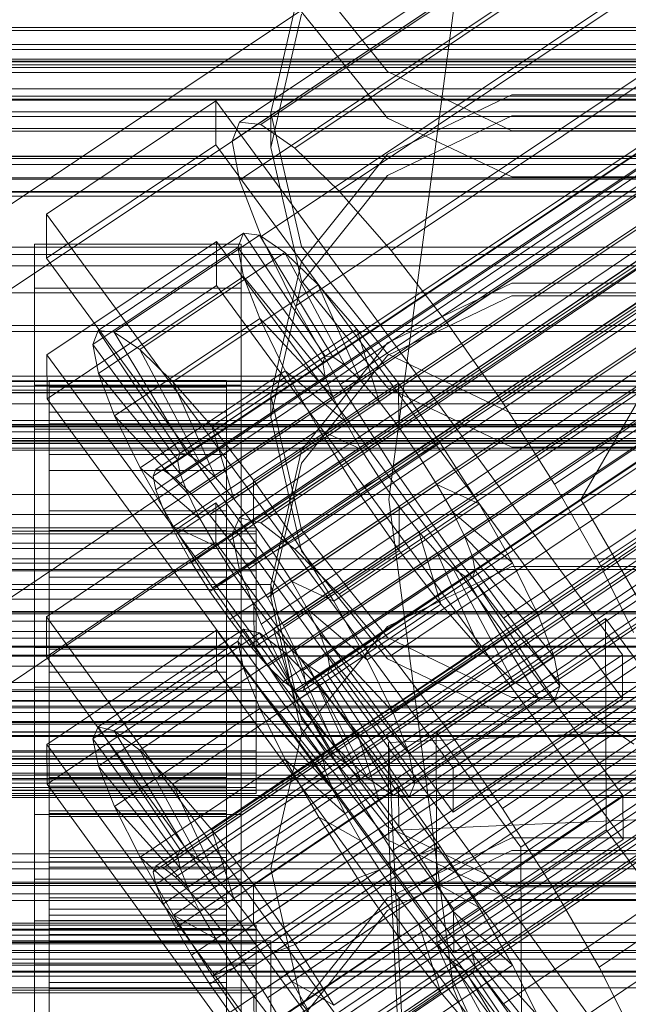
# Model space of a CAD drawing. Header units: millimetres. Extents: x -4738 to 65662, y -68080 to 6847.
# Tile 283 of 656: x 132 to 173, y -34284 to -34217. Entities that reach past the tile are written whole.
import ezdxf

# ---------------------------------------------------------------- set-up
doc = ezdxf.new("R2010")
doc.units = ezdxf.units.MM
for name, color, linetype, lineweight in [('COTAS_O', 1, 'Continuous', 0), ('COTAS_P', 1, 'Continuous', 0), ('frontal_briquetadora', 7, 'Continuous', 0), ('frontal_C01', 7, 'Continuous', 0), ('frontal_C02', 7, 'Continuous', 0), ('frontal_C03', 7, 'Continuous', 0), ('frontal_mezcladora', 7, 'Continuous', 0), ('frontal_secador', 7, 'Continuous', 0)]:
    doc.layers.add(name, color=color, linetype=linetype, lineweight=lineweight)
doc.dimstyles.new('R19_100', dxfattribs={"dimtxt": 250, "dimasz": 150, "dimexe": 150, "dimexo": 80, "dimgap": 100, "dimtad": 1, "dimtih": 1, "dimtoh": 1, "dimdsep": 46, "dimcen": 0.09, "dimadec": 0, "dimazin": 0, "dimtfac": 1, "dimtdec": 4, "dimtofl": 0, "dimtmove": 0, "dimatfit": 3, "dimfxl": 1, "dimtolj": 1, "dimtzin": 0, "dimarcsym": 0})

# ---------------------------------------------------------------- blocks, each defined once
blk = doc.blocks.new('DIM_R31_48')
at = {"layer": 'COTAS_O'}
for p, q in [((-1725, -33700), (-1575, -33655)), ((1725, -33700), (1575, -33655)), ((-1725, -34400), (-1725, -33700)), ((-1725, -33700), (1725, -33700)), ((-1725, -33700), (-1575, -33745)), ((1725, -33700), (1575, -33745)), ((1725, -34400), (1725, -33700))]:
    blk.add_line(p, q, dxfattribs=at)
blk.add_text('3450 O', height=250, dxfattribs=at).set_placement((0, -33600))
blk = doc.blocks.new('DIM_R31_49')
at = {"layer": 'COTAS_P'}
for p, q in [((-150, -32300), (550, -32300)), ((550, -32300), (505, -32450)), ((550, -34900), (550, -32300)), ((550, -32300), (595, -32450)), ((550, -34900), (505, -34750)), ((550, -34900), (595, -34750)), ((-150, -34900), (550, -34900))]:
    blk.add_line(p, q, dxfattribs=at)
blk.add_text('2600 P', height=250, rotation=90, dxfattribs=at).set_placement((450, -33600))
blk = doc.blocks.new('DIM_R31_52')
at = {"layer": 'COTAS_O'}
for p, q in [((-650, -34200), (-500, -34155)), ((650, -34200), (500, -34155)), ((-650, -34900), (-650, -34200)), ((-650, -34200), (650, -34200)), ((-650, -34200), (-500, -34245)), ((650, -34200), (500, -34245)), ((650, -34900), (650, -34200))]:
    blk.add_line(p, q, dxfattribs=at)
blk.add_text('1300 O', height=250, dxfattribs=at).set_placement((0, -34100))

msp = doc.modelspace()

# ---------------------------------------------------------------- linework, layer by layer
at = {"layer": 'frontal_briquetadora'}
for p, q in [((151.08, -34213.765), (156.906, -34220.995)), ((151.08, -34214.781), (149, -34223.801)), ((149, -34226.151), (151.08, -34217.117)), ((156.907, -34224.156), (151.08, -34216.967)), ((156.906, -34220.995), (165.326, -34225.019)), ((156.906, -34226.61), (165.326, -34222.584)), ((165.326, -34222.584), (174.674, -34222.584)), ((151.08, -34232.849), (149, -34223.801)), ((149, -34226.151), (149, -34223.801)), ((165.327, -34224.011), (156.907, -34228.052)), ((174.673, -34224.011), (165.327, -34224.011)), ((165.327, -34228.146), (156.907, -34224.156)), ((165.326, -34225.019), (174.674, -34225.019)), ((149, -34226.151), (151.08, -34235.184)), ((151.08, -34233.872), (156.906, -34226.61)), ((156.907, -34228.052), (151.08, -34235.335)), ((174.673, -34228.146), (165.327, -34228.146)), ((156.906, -34240.124), (151.08, -34232.849)), ((149, -34242.945), (151.08, -34233.872)), ((151.08, -34235.335), (149, -34244.416)), ((151.08, -34235.184), (156.907, -34242.429)), ((165.326, -34235.331), (156.906, -34239.371)), ((174.674, -34235.331), (165.326, -34235.331)), ((156.907, -34240.238), (165.327, -34236.188)), ((165.327, -34236.188), (174.673, -34236.188)), ((156.906, -34239.371), (151.08, -34246.657)), ((151.08, -34247.536), (156.907, -34240.238)), ((165.326, -34244.169), (156.906, -34240.124)), ((156.907, -34242.429), (165.327, -34246.449)), ((151.08, -34252.035), (149, -34242.945)), ((149, -34244.416), (149, -34242.945)), ((149, -34244.416), (151.08, -34253.497)), ((174.674, -34244.169), (165.326, -34244.169)), ((151.08, -34246.657), (149, -34255.753)), ((165.327, -34246.449), (174.673, -34246.449)), ((149, -34256.636), (151.08, -34247.536)), ((156.906, -34259.336), (151.08, -34252.035)), ((151.08, -34253.497), (156.907, -34260.779)), ((165.326, -34254.527), (156.906, -34258.582)), ((174.674, -34254.527), (165.326, -34254.527)), ((149, -34255.753), (131, -34255.753)), ((149, -34256.636), (149, -34255.753)), ((149, -34255.753), (151.08, -34264.86)), ((151.08, -34265.737), (149, -34256.636)), ((156.906, -34258.582), (151.08, -34265.888)), ((165.326, -34263.393), (156.906, -34259.336)), ((-160, -34260.611), (200, -34260.611)), ((156.907, -34260.779), (165.327, -34264.821)), ((174.674, -34263.393), (165.326, -34263.393)), ((-160, -34265.027), (200, -34265.027)), ((151.08, -34264.86), (156.906, -34272.168)), ((165.327, -34264.821), (174.673, -34264.821)), ((151.08, -34265.888), (149, -34275)), ((156.907, -34273.035), (151.08, -34265.737)), ((200, -34268.884), (-160, -34268.884)), ((156.906, -34272.168), (165.326, -34276.228)), ((165.327, -34272.915), (156.907, -34276.965)), ((165.327, -34277.085), (156.907, -34273.035)), ((174.673, -34272.915), (165.327, -34272.915)), ((156.906, -34277.832), (165.326, -34273.772)), ((165.326, -34273.772), (174.674, -34273.772)), ((200, -34275), (-160, -34275)), ((149, -34275), (131, -34275)), ((151.08, -34284.112), (149, -34275)), ((165.326, -34276.228), (174.674, -34276.228)), ((156.907, -34276.965), (151.08, -34284.263)), ((174.673, -34277.085), (165.327, -34277.085)), ((151.08, -34285.14), (156.906, -34277.832)), ((200, -34281.116), (-160, -34281.116)), ((156.906, -34291.418), (151.08, -34284.112))]:
    msp.add_line(p, q, dxfattribs=at)
at = {"layer": 'frontal_C01'}
for p, q in [((146.872, -34251.231), (331.181, -34126.897)), ((148.32, -34251.581), (332.629, -34127.246)), ((146.383, -34252.321), (330.692, -34127.987)), ((150.629, -34253.346), (334.938, -34129.011)), ((141.218, -34274.815), (355.017, -34130.587)), ((146.887, -34254.776), (331.197, -34130.442)), ((141.045, -34275.202), (354.844, -34130.973)), ((141.731, -34274.939), (355.53, -34130.711)), ((142.549, -34275.565), (356.348, -34131.336)), ((141.224, -34276.072), (355.022, -34131.843)), ((143.617, -34276.649), (357.415, -34132.421)), ((153.641, -34256.406), (337.95, -34132.071)), ((141.742, -34277.366), (355.541, -34133.138)), ((144.861, -34278.119), (358.659, -34133.89)), ((148.35, -34258.429), (332.659, -34134.094)), ((142.565, -34278.996), (356.363, -34134.768)), ((359.995, -34135.645), (146.196, -34279.873)), ((143.635, -34280.852), (357.434, -34136.624)), ((157.152, -34260.553), (341.461, -34136.219)), ((147.533, -34281.793), (361.332, -34137.564)), ((144.881, -34282.806), (358.68, -34138.578)), ((150.672, -34263.031), (334.981, -34138.696)), ((148.779, -34283.747), (362.578, -34139.518)), ((146.218, -34284.726), (360.017, -34140.498)), ((345.231, -34141.17), (160.922, -34265.504)), ((149.85, -34285.602), (363.648, -34141.374)), ((147.554, -34286.48), (361.352, -34142.252)), ((150.672, -34287.233), (364.471, -34143.005)), ((148.798, -34287.95), (362.596, -34143.721)), ((153.694, -34268.268), (338.003, -34143.933)), ((151.191, -34288.527), (364.989, -34144.299)), ((149.865, -34289.034), (363.664, -34144.806)), ((151.369, -34289.397), (365.168, -34145.169)), ((150.683, -34289.659), (364.482, -34145.431)), ((151.196, -34289.783), (364.995, -34145.555)), ((164.693, -34270.922), (349.002, -34146.587)), ((157.211, -34273.783), (341.52, -34149.448)), ((168.21, -34276.437), (352.519, -34152.103)), ((160.982, -34279.201), (345.291, -34154.866)), ((171.232, -34281.674), (355.541, -34157.34)), ((164.752, -34284.152), (349.061, -34159.817)), ((228.298, -34191.267), (130, -34257.579)), ((130, -34263.359), (228.298, -34197.047)), ((440, -34218.027), (-440, -34218.027)), ((-440, -34218.221), (440, -34218.221)), ((-440, -34220.353), (440, -34220.353)), ((-440, -34220.554), (440, -34220.554)), ((-311.15, -34220.169), (311.15, -34220.169)), ((-311.15, -34220.738), (311.15, -34220.738)), ((-440, -34222.685), (440, -34222.685)), ((-440, -34222.88), (440, -34222.88)), ((-440, -34224.866), (440, -34224.866)), ((-440, -34225.04), (440, -34225.04)), ((-440, -34226.746), (440, -34226.746)), ((-440, -34226.888), (440, -34226.888)), ((-311.15, -34226.752), (311.15, -34226.752)), ((-311.15, -34227.302), (311.15, -34227.302)), ((-440, -34228.197), (440, -34228.197)), ((-440, -34228.297), (440, -34228.297)), ((-440, -34229.12), (440, -34229.12)), ((-440, -34229.172), (440, -34229.172)), ((-440, -34229.453), (440, -34229.453)), ((-311.15, -34232.906), (311.15, -34232.906)), ((-311.15, -34233.399), (311.15, -34233.399)), ((-311.15, -34238.212), (311.15, -34238.212)), ((-311.15, -34238.614), (311.15, -34238.614)), ((-311.15, -34242.307), (311.15, -34242.307)), ((-311.15, -34242.591), (311.15, -34242.591)), ((-311.15, -34244.913), (311.15, -34244.913)), ((-311.15, -34245.06), (311.15, -34245.06)), ((-311.15, -34245.852), (311.15, -34245.852)), ((133.809, -34257.946), (145.277, -34250.21)), ((145.277, -34250.21), (145.289, -34252.906)), ((145.277, -34250.21), (172.809, -34288.064)), ((146.383, -34252.321), (146.872, -34251.231)), ((146.872, -34251.231), (148.32, -34251.581)), ((148.32, -34251.581), (150.629, -34253.346)), ((146.887, -34254.776), (146.383, -34252.321)), ((145.289, -34252.906), (133.821, -34260.642)), ((172.821, -34290.76), (145.289, -34252.906)), ((150.629, -34253.346), (153.641, -34256.406)), ((148.35, -34258.429), (146.887, -34254.776)), ((153.641, -34256.406), (157.152, -34260.553)), ((133.821, -34260.642), (133.809, -34257.946)), ((161.341, -34295.801), (133.809, -34257.946)), ((150.672, -34263.031), (148.35, -34258.429)), ((133.847, -34266.574), (145.315, -34258.838)), ((137.313, -34265.395), (147.143, -34258.764)), ((138.396, -34265.656), (148.226, -34259.025)), ((145.315, -34258.838), (145.327, -34261.534)), ((145.315, -34258.838), (172.847, -34296.692)), ((147.143, -34258.764), (146.777, -34259.579)), ((148.226, -34259.025), (147.143, -34258.764)), ((147.143, -34258.764), (152.686, -34267.079)), ((149.953, -34260.345), (148.226, -34259.025)), ((148.226, -34259.025), (153.199, -34267.203)), ((133, -34262.704), (133, -34260.008)), ((133, -34260.008), (147, -34260.008)), ((133, -34306.231), (133, -34260.008)), ((136.948, -34266.21), (146.777, -34259.579)), ((146.777, -34259.579), (152.513, -34267.465)), ((146.777, -34259.579), (147.155, -34261.415)), ((147, -34260.008), (147, -34262.704)), ((147, -34260.008), (147, -34306.231)), ((133.821, -34260.642), (161.353, -34298.497)), ((140.123, -34266.977), (149.953, -34260.345)), ((152.207, -34262.635), (149.953, -34260.345)), ((149.953, -34260.345), (154.017, -34267.828)), ((157.152, -34260.553), (160.922, -34265.504)), ((145.327, -34261.534), (133.859, -34269.27)), ((137.325, -34268.047), (147.155, -34261.415)), ((172.859, -34299.388), (145.327, -34261.534)), ((147.155, -34261.415), (152.692, -34268.335)), ((147.155, -34261.415), (148.249, -34264.148)), ((147, -34262.704), (133, -34262.704)), ((133, -34262.704), (133, -34308.927)), ((142.377, -34269.266), (152.207, -34262.635)), ((147, -34308.927), (147, -34262.704)), ((154.833, -34265.737), (152.207, -34262.635)), ((152.207, -34262.635), (155.085, -34268.913)), ((153.694, -34268.268), (150.672, -34263.031)), ((138.419, -34270.779), (148.249, -34264.148)), ((148.249, -34264.148), (153.21, -34269.629)), ((148.249, -34264.148), (149.985, -34267.59)), ((136.948, -34266.21), (137.313, -34265.395)), ((142.856, -34273.71), (137.313, -34265.395)), ((137.313, -34265.395), (138.396, -34265.656)), ((143.369, -34273.834), (138.396, -34265.656)), ((138.396, -34265.656), (140.123, -34266.977)), ((145.003, -34272.368), (154.833, -34265.737)), ((157.653, -34269.44), (154.833, -34265.737)), ((154.833, -34265.737), (156.329, -34270.382)), ((160.922, -34265.504), (164.693, -34270.922)), ((133.859, -34269.27), (133.847, -34266.574)), ((161.379, -34304.428), (133.847, -34266.574)), ((142.683, -34274.096), (136.948, -34266.21)), ((137.325, -34268.047), (136.948, -34266.21)), ((144.188, -34274.46), (140.123, -34266.977)), ((140.123, -34266.977), (142.377, -34269.266)), ((152.686, -34267.079), (142.856, -34273.71)), ((153.199, -34267.203), (143.369, -34273.834)), ((152.513, -34267.465), (152.686, -34267.079)), ((152.686, -34267.079), (153.199, -34267.203)), ((153.199, -34267.203), (154.017, -34267.828)), ((142.862, -34274.966), (137.325, -34268.047)), ((138.419, -34270.779), (137.325, -34268.047)), ((140.156, -34274.221), (149.985, -34267.59)), ((152.513, -34267.465), (142.683, -34274.096)), ((154.017, -34267.828), (144.188, -34274.46)), ((149.985, -34267.59), (154.033, -34271.26)), ((149.985, -34267.59), (152.246, -34271.507)), ((152.692, -34268.335), (152.513, -34267.465)), ((154.017, -34267.828), (155.085, -34268.913)), ((133, -34271.332), (133, -34268.636)), ((133, -34268.636), (147, -34268.636)), ((133, -34314.858), (133, -34268.636)), ((152.692, -34268.335), (142.862, -34274.966)), ((147, -34268.636), (147, -34271.332)), ((147, -34268.636), (147, -34314.858)), ((153.21, -34269.629), (152.692, -34268.335)), ((157.211, -34273.783), (153.694, -34268.268)), ((133.859, -34269.27), (161.391, -34307.125)), ((134, -34278.819), (134, -34268.82)), ((134, -34268.82), (134, -34269.412)), ((134, -34268.82), (146, -34268.82)), ((134, -34269.522), (134, -34268.82)), ((145.255, -34275.544), (142.377, -34269.266)), ((142.377, -34269.266), (145.003, -34272.368)), ((155.085, -34268.913), (145.255, -34275.544)), ((146, -34269.412), (146, -34268.82)), ((146, -34268.82), (146, -34278.819)), ((146, -34268.82), (146, -34269.522)), ((155.085, -34268.913), (156.329, -34270.382)), ((134, -34279.1), (134, -34269.412)), ((134, -34269.412), (134, -34271.259)), ((134, -34269.412), (146, -34269.412)), ((134, -34279.152), (134, -34269.522)), ((134, -34269.522), (146, -34269.522)), ((134, -34271.471), (134, -34269.522)), ((153.21, -34269.629), (143.38, -34276.261)), ((146, -34271.259), (146, -34269.412)), ((146, -34269.412), (146, -34279.1)), ((146, -34269.522), (146, -34279.152)), ((146, -34269.522), (146, -34271.471)), ((157.653, -34269.44), (147.823, -34276.071)), ((154.033, -34271.26), (153.21, -34269.629)), ((157.665, -34272.136), (157.653, -34269.44)), ((160.474, -34273.493), (157.653, -34269.44)), ((156.329, -34270.382), (146.499, -34277.013)), ((156.329, -34270.382), (157.665, -34272.136)), ((147, -34271.332), (133, -34271.332)), ((133, -34271.332), (133, -34317.555)), ((134, -34279.974), (134, -34271.259)), ((134, -34271.259), (134, -34274.234)), ((134, -34271.259), (146, -34271.259)), ((143.38, -34276.261), (138.419, -34270.779)), ((140.156, -34274.221), (138.419, -34270.779)), ((154.033, -34271.26), (144.203, -34277.891)), ((146, -34274.234), (146, -34271.259)), ((146, -34271.259), (146, -34279.974)), ((147, -34317.555), (147, -34271.332)), ((155.103, -34273.116), (154.033, -34271.26)), ((164.693, -34270.922), (168.21, -34276.437)), ((134, -34280.075), (134, -34271.471)), ((134, -34271.471), (146, -34271.471)), ((134, -34274.535), (134, -34271.471)), ((142.416, -34278.139), (152.246, -34271.507)), ((146, -34271.471), (146, -34280.075)), ((146, -34271.471), (146, -34274.535)), ((152.246, -34271.507), (155.103, -34273.116)), ((152.246, -34271.507), (154.877, -34275.633)), ((146.499, -34277.013), (145.003, -34272.368)), ((145.003, -34272.368), (147.823, -34276.071)), ((147.835, -34278.768), (157.665, -34272.136)), ((157.665, -34272.136), (159.001, -34274.056)), ((155.103, -34273.116), (145.274, -34279.747)), ((156.35, -34275.07), (155.103, -34273.116)), ((142.856, -34273.71), (142.683, -34274.096)), ((143.369, -34273.834), (142.856, -34273.71)), ((144.188, -34274.46), (143.369, -34273.834)), ((150.644, -34280.124), (160.474, -34273.493)), ((160.982, -34279.201), (157.211, -34273.783)), ((160.474, -34273.493), (159.001, -34274.056)), ((163.105, -34277.619), (160.474, -34273.493)), ((134, -34281.384), (134, -34274.234)), ((134, -34274.234), (134, -34278.135)), ((134, -34274.234), (146, -34274.234)), ((134, -34281.526), (134, -34274.535)), ((134, -34274.535), (146, -34274.535)), ((134, -34278.503), (134, -34274.535)), ((144.203, -34277.891), (140.156, -34274.221)), ((142.416, -34278.139), (140.156, -34274.221)), ((142.683, -34274.096), (142.862, -34274.966)), ((145.255, -34275.544), (144.188, -34274.46)), ((146, -34278.135), (146, -34274.234)), ((146, -34274.234), (146, -34281.384)), ((146, -34274.535), (146, -34281.526)), ((146, -34274.535), (146, -34278.503)), ((159.001, -34274.056), (149.171, -34280.687)), ((159.001, -34274.056), (160.247, -34276.01)), ((141.045, -34275.202), (141.218, -34274.815)), ((141.224, -34276.072), (141.045, -34275.202)), ((141.218, -34274.815), (141.731, -34274.939)), ((141.731, -34274.939), (142.549, -34275.565)), ((142.862, -34274.966), (143.38, -34276.261)), ((156.35, -34275.07), (146.52, -34281.701)), ((154.877, -34275.633), (156.35, -34275.07)), ((157.686, -34276.99), (156.35, -34275.07)), ((142.549, -34275.565), (143.617, -34276.649)), ((145.047, -34282.264), (154.877, -34275.633)), ((146.499, -34277.013), (145.255, -34275.544)), ((160.247, -34276.01), (150.417, -34282.642)), ((154.877, -34275.633), (157.698, -34279.686)), ((163.105, -34277.619), (160.247, -34276.01)), ((160.247, -34276.01), (161.318, -34277.866)), ((141.742, -34277.366), (141.224, -34276.072)), ((143.38, -34276.261), (144.203, -34277.891)), ((143.617, -34276.649), (144.861, -34278.119)), ((147.823, -34276.071), (147.835, -34278.768)), ((147.823, -34276.071), (150.644, -34280.124)), ((168.21, -34276.437), (171.232, -34281.674)), ((142.565, -34278.996), (141.742, -34277.366)), ((147.835, -34278.768), (146.499, -34277.013)), ((157.686, -34276.99), (147.856, -34283.621)), ((157.698, -34279.686), (157.686, -34276.99)), ((159.022, -34278.744), (157.686, -34276.99)), ((144.203, -34277.891), (145.274, -34279.747)), ((161.318, -34277.866), (151.488, -34284.497)), ((153.275, -34284.25), (163.105, -34277.619)), ((165.365, -34281.536), (161.318, -34277.866)), ((161.318, -34277.866), (162.14, -34279.497)), ((165.365, -34281.536), (163.105, -34277.619)), ((134, -34283.232), (134, -34278.135)), ((134, -34278.135), (134, -34282.696)), ((134, -34278.135), (146, -34278.135)), ((134, -34283.406), (134, -34278.503)), ((134, -34278.503), (146, -34278.503)), ((134, -34283.107), (134, -34278.503)), ((145.274, -34279.747), (142.416, -34278.139)), ((145.047, -34282.264), (142.416, -34278.139)), ((144.861, -34278.119), (146.196, -34279.873)), ((146, -34282.696), (146, -34278.135)), ((146, -34278.135), (146, -34283.232)), ((146, -34278.503), (146, -34283.406)), ((146, -34278.503), (146, -34283.107)), ((-148, -34278.819), (148, -34278.819)), ((-148, -34279.1), (148, -34279.1)), ((-148, -34279.152), (148, -34279.152)), ((134, -34279.1), (134, -34278.819)), ((146, -34278.819), (134, -34278.819)), ((134, -34278.819), (134, -34279.152)), ((134, -34279.974), (134, -34279.1)), ((146, -34279.1), (134, -34279.1)), ((146, -34279.152), (134, -34279.152)), ((134, -34279.152), (134, -34280.075)), ((143.635, -34280.852), (142.565, -34278.996)), ((146, -34278.819), (146, -34279.1)), ((146, -34279.152), (146, -34278.819)), ((146, -34279.1), (146, -34279.974)), ((146, -34280.075), (146, -34279.152)), ((149.171, -34280.687), (147.835, -34278.768)), ((148, -34279.1), (148, -34278.819)), ((148, -34278.819), (148, -34279.152)), ((148, -34279.974), (148, -34279.1)), ((148, -34279.152), (148, -34280.075)), ((159.022, -34278.744), (149.192, -34285.375)), ((160.518, -34283.389), (159.022, -34278.744)), ((160.266, -34280.213), (159.022, -34278.744)), ((164.752, -34284.152), (160.982, -34279.201)), ((-148, -34279.974), (148, -34279.974)), ((134, -34281.384), (134, -34279.974)), ((146, -34279.974), (134, -34279.974)), ((145.274, -34279.747), (146.52, -34281.701)), ((146, -34279.974), (146, -34281.384)), ((146.196, -34279.873), (147.533, -34281.793)), ((147.868, -34286.317), (157.698, -34279.686)), ((148, -34281.384), (148, -34279.974)), ((162.14, -34279.497), (152.311, -34286.128)), ((157.698, -34279.686), (160.518, -34283.389)), ((167.102, -34284.978), (162.14, -34279.497)), ((162.14, -34279.497), (162.659, -34280.791)), ((-148, -34280.075), (148, -34280.075)), ((146, -34280.075), (134, -34280.075)), ((134, -34280.075), (134, -34281.526)), ((146, -34281.526), (146, -34280.075)), ((148, -34280.075), (148, -34281.526)), ((149.171, -34280.687), (150.644, -34280.124)), ((150.417, -34282.642), (149.171, -34280.687)), ((160.266, -34280.213), (150.436, -34286.844)), ((150.644, -34280.124), (153.275, -34284.25)), ((163.144, -34286.491), (160.266, -34280.213)), ((161.333, -34281.298), (160.266, -34280.213)), ((-148, -34281.384), (148, -34281.384)), ((134, -34283.232), (134, -34281.384)), ((146, -34281.384), (134, -34281.384)), ((144.881, -34282.806), (143.635, -34280.852)), ((146, -34281.384), (146, -34283.232)), ((148, -34283.232), (148, -34281.384)), ((161.333, -34281.298), (151.503, -34287.929)), ((162.659, -34280.791), (152.829, -34287.422)), ((165.397, -34288.781), (161.333, -34281.298)), ((162.151, -34281.923), (161.333, -34281.298)), ((168.196, -34287.711), (162.659, -34280.791)), ((162.659, -34280.791), (162.837, -34281.661)), ((-148, -34281.526), (148, -34281.526)), ((146, -34281.526), (134, -34281.526)), ((134, -34281.526), (134, -34283.406)), ((146.52, -34281.701), (145.047, -34282.264)), ((146, -34283.406), (146, -34281.526)), ((146.52, -34281.701), (147.856, -34283.621)), ((147.533, -34281.793), (148.779, -34283.747)), ((148, -34281.526), (148, -34283.406)), ((162.151, -34281.923), (152.321, -34288.554)), ((162.664, -34282.047), (152.835, -34288.678)), ((162.837, -34281.661), (153.008, -34288.292)), ((155.535, -34288.167), (165.365, -34281.536)), ((167.125, -34290.101), (162.151, -34281.923)), ((162.664, -34282.047), (162.151, -34281.923)), ((162.837, -34281.661), (162.664, -34282.047)), ((168.208, -34290.362), (162.664, -34282.047)), ((168.573, -34289.547), (162.837, -34281.661)), ((167.102, -34284.978), (165.365, -34281.536)), ((171.232, -34281.674), (173.554, -34286.276)), ((134, -34282.696), (134, -34285.392)), ((146, -34282.696), (134, -34282.696)), ((134, -34282.696), (134, -34287.606)), ((147.868, -34286.317), (145.047, -34282.264)), ((146, -34285.392), (146, -34282.696)), ((146, -34287.606), (146, -34282.696)), ((151.488, -34284.497), (150.417, -34282.642)), ((150.417, -34282.642), (153.275, -34284.25)), ((-148, -34283.232), (148, -34283.232)), ((134, -34285.587), (134, -34283.107)), ((134, -34283.107), (146, -34283.107)), ((134, -34288.031), (134, -34283.107)), ((134, -34285.392), (134, -34283.232)), ((146, -34283.232), (134, -34283.232)), ((146.218, -34284.726), (144.881, -34282.806)), ((146, -34283.107), (146, -34285.587)), ((146, -34283.107), (146, -34288.031)), ((146, -34283.232), (146, -34285.392)), ((148, -34285.392), (148, -34283.232)), ((150.688, -34290.02), (160.518, -34283.389)), ((160.518, -34283.389), (163.144, -34286.491)), ((-148, -34283.406), (148, -34283.406)), ((146, -34283.406), (134, -34283.406)), ((134, -34283.406), (134, -34285.587)), ((146, -34285.587), (146, -34283.406)), ((147.856, -34283.621), (147.868, -34286.317)), ((147.856, -34283.621), (149.192, -34285.375)), ((148, -34283.406), (148, -34285.587)), ((148.779, -34283.747), (149.85, -34285.602)), ((168.263, -34288.299), (164.752, -34284.152))]:
    msp.add_line(p, q, dxfattribs=at)
at = {"layer": 'frontal_C02'}
for p, q in [((146.872, -34224.444), (331.181, -34101.19)), ((148.32, -34224.602), (332.629, -34101.347)), ((146.383, -34225.727), (330.692, -34102.473)), ((150.629, -34226.19), (334.938, -34102.935)), ((141.218, -34247.953), (355.017, -34104.978)), ((141.731, -34248.009), (355.53, -34105.034)), ((146.887, -34228.363), (331.197, -34105.109)), ((141.045, -34248.408), (354.844, -34105.432)), ((142.549, -34248.572), (356.348, -34105.596)), ((153.641, -34229.099), (337.95, -34105.844)), ((141.224, -34249.342), (355.022, -34106.366)), ((143.617, -34249.602), (357.415, -34106.627)), ((141.742, -34250.692), (355.541, -34107.716)), ((144.861, -34251.031), (358.659, -34108.056)), ((148.35, -34232.173), (332.659, -34108.918)), ((142.565, -34252.365), (356.363, -34109.39)), ((359.995, -34109.785), (146.196, -34252.761)), ((157.152, -34233.131), (341.461, -34109.877)), ((143.635, -34254.249), (357.434, -34111.273)), ((147.533, -34254.673), (361.332, -34111.698)), ((144.881, -34256.213), (358.68, -34113.238)), ((148.779, -34256.638), (362.578, -34113.663)), ((150.672, -34236.896), (334.981, -34113.641)), ((146.218, -34258.126), (360.017, -34115.15)), ((345.231, -34114.758), (160.922, -34238.012)), ((149.85, -34258.521), (363.648, -34115.546)), ((147.554, -34259.855), (361.352, -34116.88)), ((150.672, -34260.195), (364.471, -34117.22)), ((148.798, -34261.284), (362.596, -34118.309)), ((151.191, -34261.545), (364.989, -34118.569)), ((149.865, -34262.315), (363.664, -34119.339)), ((153.694, -34242.211), (338.003, -34118.957)), ((150.683, -34262.877), (364.482, -34119.902)), ((151.196, -34262.933), (364.995, -34119.958)), ((151.369, -34262.479), (365.168, -34119.503)), ((164.693, -34243.409), (349.002, -34120.155)), ((157.211, -34247.756), (341.52, -34124.502)), ((168.21, -34248.954), (352.519, -34125.7)), ((160.982, -34253.153), (345.291, -34129.899)), ((171.232, -34254.27), (355.541, -34131.015)), ((164.752, -34258.034), (349.061, -34134.78)), ((168.263, -34262.067), (352.572, -34138.812)), ((171.275, -34264.976), (355.584, -34141.721)), ((228.298, -34165.201), (130, -34230.937)), ((130, -34236.667), (228.298, -34170.932)), ((133.809, -34230.657), (145.277, -34222.988)), ((145.277, -34222.988), (145.289, -34225.968)), ((145.277, -34222.988), (172.809, -34260.51)), ((146.383, -34225.727), (146.872, -34224.444)), ((146.872, -34224.444), (148.32, -34224.602)), ((148.32, -34224.602), (150.629, -34226.19)), ((145.289, -34225.968), (133.821, -34233.637)), ((172.821, -34263.491), (145.289, -34225.968)), ((146.887, -34228.363), (146.383, -34225.727)), ((150.629, -34226.19), (153.641, -34229.099)), ((148.35, -34232.173), (146.887, -34228.363)), ((153.641, -34229.099), (157.152, -34233.131)), ((133.821, -34233.637), (133.809, -34230.657)), ((161.341, -34268.179), (133.809, -34230.657)), ((137.313, -34238.535), (147.143, -34231.962)), ((147.143, -34231.962), (146.777, -34232.921)), ((148.226, -34232.08), (147.143, -34231.962)), ((147.143, -34231.962), (152.686, -34240.284)), ((133, -34235.68), (133, -34232.699)), ((133, -34232.699), (147, -34232.699)), ((133, -34278.518), (133, -34232.699)), ((133.847, -34240.194), (145.315, -34232.525)), ((138.396, -34238.653), (148.226, -34232.08)), ((145.315, -34232.525), (145.327, -34235.506)), ((145.315, -34232.525), (172.847, -34270.048)), ((147, -34232.699), (147, -34235.68)), ((147, -34232.699), (147, -34278.518)), ((149.953, -34233.267), (148.226, -34232.08)), ((148.226, -34232.08), (153.199, -34240.34)), ((150.672, -34236.896), (148.35, -34232.173)), ((136.948, -34239.495), (146.777, -34232.921)), ((140.123, -34239.841), (149.953, -34233.267)), ((146.777, -34232.921), (152.513, -34240.739)), ((146.777, -34232.921), (147.155, -34234.893)), ((152.207, -34235.443), (149.953, -34233.267)), ((149.953, -34233.267), (154.017, -34240.902)), ((157.152, -34233.131), (160.922, -34238.012)), ((133.821, -34233.637), (161.353, -34271.16)), ((-450, -34234.172), (450, -34234.172)), ((137.325, -34241.467), (147.155, -34234.893)), ((147.155, -34234.893), (152.692, -34241.673)), ((147.155, -34234.893), (148.249, -34237.743)), ((147, -34235.68), (133, -34235.68)), ((133, -34235.68), (133, -34281.498)), ((145.327, -34235.506), (133.859, -34243.175)), ((142.377, -34242.017), (152.207, -34235.443)), ((172.859, -34273.028), (145.327, -34235.506)), ((147, -34281.498), (147, -34235.68)), ((154.833, -34238.46), (152.207, -34235.443)), ((152.207, -34235.443), (155.085, -34241.933)), ((153.694, -34242.211), (150.672, -34236.896)), ((138.419, -34244.316), (148.249, -34237.743)), ((148.249, -34237.743), (153.21, -34243.022)), ((148.249, -34237.743), (149.985, -34241.276)), ((160.922, -34238.012), (164.693, -34243.409)), ((136.948, -34239.495), (137.313, -34238.535)), ((142.856, -34246.858), (137.313, -34238.535)), ((137.313, -34238.535), (138.396, -34238.653)), ((143.369, -34246.913), (138.396, -34238.653)), ((138.396, -34238.653), (140.123, -34239.841)), ((145.003, -34245.033), (154.833, -34238.46)), ((157.653, -34242.111), (154.833, -34238.46)), ((154.833, -34238.46), (156.329, -34243.362)), ((142.683, -34247.312), (136.948, -34239.495)), ((137.325, -34241.467), (136.948, -34239.495)), ((144.188, -34247.476), (140.123, -34239.841)), ((140.123, -34239.841), (142.377, -34242.017)), ((133.859, -34243.175), (133.847, -34240.194)), ((161.379, -34277.717), (133.847, -34240.194)), ((152.686, -34240.284), (142.856, -34246.858)), ((153.199, -34240.34), (143.369, -34246.913)), ((152.513, -34240.739), (152.686, -34240.284)), ((152.686, -34240.284), (153.199, -34240.34)), ((153.199, -34240.34), (154.017, -34240.902)), ((140.156, -34247.85), (149.985, -34241.276)), ((152.513, -34240.739), (142.683, -34247.312)), ((154.017, -34240.902), (144.188, -34247.476)), ((149.985, -34241.276), (154.033, -34244.696)), ((149.985, -34241.276), (152.246, -34245.252)), ((152.692, -34241.673), (152.513, -34240.739)), ((154.017, -34240.902), (155.085, -34241.933)), ((134, -34251.921), (134, -34241.929)), ((134, -34241.929), (134, -34242.375)), ((134, -34241.929), (146, -34241.929)), ((134, -34242.777), (134, -34241.929)), ((142.862, -34248.246), (137.325, -34241.467)), ((138.419, -34244.316), (137.325, -34241.467)), ((145.255, -34248.507), (142.377, -34242.017)), ((142.377, -34242.017), (145.003, -34245.033)), ((152.692, -34241.673), (142.862, -34248.246)), ((155.085, -34241.933), (145.255, -34248.507)), ((146, -34242.375), (146, -34241.929)), ((146, -34241.929), (146, -34251.921)), ((146, -34241.929), (146, -34242.777)), ((153.21, -34243.022), (152.692, -34241.673)), ((155.085, -34241.933), (156.329, -34243.362)), ((133, -34245.217), (133, -34242.237)), ((133, -34242.237), (147, -34242.237)), ((133, -34288.055), (133, -34242.237)), ((134, -34252.132), (134, -34242.375)), ((134, -34242.375), (134, -34244.084)), ((134, -34242.375), (146, -34242.375)), ((146, -34244.084), (146, -34242.375)), ((146, -34242.375), (146, -34252.132)), ((147, -34242.237), (147, -34245.217)), ((147, -34242.237), (147, -34288.055)), ((157.653, -34242.111), (147.823, -34248.685)), ((157.211, -34247.756), (153.694, -34242.211)), ((157.665, -34245.092), (157.653, -34242.111)), ((160.474, -34246.148), (157.653, -34242.111)), ((-559, -34242.761), (559, -34242.761)), ((133.859, -34243.175), (161.391, -34280.697)), ((134, -34252.322), (134, -34242.777)), ((134, -34242.777), (146, -34242.777)), ((134, -34244.86), (134, -34242.777)), ((153.21, -34243.022), (143.38, -34249.596)), ((146, -34242.777), (146, -34252.322)), ((146, -34242.777), (146, -34244.86)), ((156.329, -34243.362), (146.499, -34249.936)), ((154.033, -34244.696), (153.21, -34243.022)), ((156.329, -34243.362), (157.665, -34245.092)), ((164.693, -34243.409), (168.21, -34248.954)), ((134, -34252.942), (134, -34244.084)), ((134, -34244.084), (134, -34246.941)), ((134, -34244.084), (146, -34244.084)), ((143.38, -34249.596), (138.419, -34244.316)), ((140.156, -34247.85), (138.419, -34244.316)), ((154.033, -34244.696), (144.203, -34251.27)), ((146, -34246.941), (146, -34244.084)), ((146, -34244.084), (146, -34252.942)), ((155.103, -34246.579), (154.033, -34244.696)), ((147, -34245.217), (133, -34245.217)), ((133, -34245.217), (133, -34291.036)), ((134, -34253.309), (134, -34244.86)), ((134, -34244.86), (146, -34244.86)), ((134, -34248.038), (134, -34244.86)), ((142.416, -34251.826), (152.246, -34245.252)), ((146.499, -34249.936), (145.003, -34245.033)), ((145.003, -34245.033), (147.823, -34248.685)), ((146, -34244.86), (146, -34253.309)), ((146, -34244.86), (146, -34248.038)), ((147, -34291.036), (147, -34245.217)), ((147.835, -34251.665), (157.665, -34245.092)), ((152.246, -34245.252), (155.103, -34246.579)), ((152.246, -34245.252), (154.877, -34249.4)), ((157.665, -34245.092), (159.001, -34247.004)), ((450, -34246.094), (-450, -34246.094)), ((155.103, -34246.579), (145.274, -34253.153)), ((150.644, -34252.722), (160.474, -34246.148)), ((156.35, -34248.544), (155.103, -34246.579)), ((160.474, -34246.148), (159.001, -34247.004)), ((163.105, -34250.296), (160.474, -34246.148)), ((134, -34254.294), (134, -34246.941)), ((134, -34246.941), (134, -34250.749)), ((134, -34246.941), (146, -34246.941)), ((142.856, -34246.858), (142.683, -34247.312)), ((142.683, -34247.312), (142.862, -34248.246)), ((143.369, -34246.913), (142.856, -34246.858)), ((144.188, -34247.476), (143.369, -34246.913)), ((146, -34250.749), (146, -34246.941)), ((146, -34246.941), (146, -34254.294)), ((159.001, -34247.004), (149.171, -34253.577)), ((159.001, -34247.004), (160.247, -34248.969)), ((134, -34254.814), (134, -34248.038)), ((134, -34248.038), (146, -34248.038)), ((134, -34252.093), (134, -34248.038)), ((144.203, -34251.27), (140.156, -34247.85)), ((142.416, -34251.826), (140.156, -34247.85)), ((141.045, -34248.408), (141.218, -34247.953)), ((141.218, -34247.953), (141.731, -34248.009)), ((141.731, -34248.009), (142.549, -34248.572)), ((145.255, -34248.507), (144.188, -34247.476)), ((146, -34248.038), (146, -34254.814)), ((146, -34248.038), (146, -34252.093)), ((160.982, -34253.153), (157.211, -34247.756)), ((141.224, -34249.342), (141.045, -34248.408)), ((142.549, -34248.572), (143.617, -34249.602)), ((142.862, -34248.246), (143.38, -34249.596)), ((146.499, -34249.936), (145.255, -34248.507)), ((156.35, -34248.544), (146.52, -34255.118)), ((147.823, -34248.685), (147.835, -34251.665)), ((147.823, -34248.685), (150.644, -34252.722)), ((154.877, -34249.4), (156.35, -34248.544)), ((157.686, -34250.456), (156.35, -34248.544)), ((141.742, -34250.692), (141.224, -34249.342)), ((160.247, -34248.969), (150.417, -34255.542)), ((163.105, -34250.296), (160.247, -34248.969)), ((160.247, -34248.969), (161.318, -34250.852)), ((168.21, -34248.954), (171.232, -34254.27)), ((143.38, -34249.596), (144.203, -34251.27)), ((143.617, -34249.602), (144.861, -34251.031)), ((145.047, -34255.973), (154.877, -34249.4)), ((147.835, -34251.665), (146.499, -34249.936)), ((154.877, -34249.4), (157.698, -34253.437)), ((142.565, -34252.365), (141.742, -34250.692)), ((157.686, -34250.456), (147.856, -34257.03)), ((153.275, -34256.87), (163.105, -34250.296)), ((157.698, -34253.437), (157.686, -34250.456)), ((159.022, -34252.186), (157.686, -34250.456)), ((165.365, -34254.272), (163.105, -34250.296)), ((134, -34256.098), (134, -34250.749)), ((134, -34250.749), (134, -34255.25)), ((134, -34250.749), (146, -34250.749)), ((144.203, -34251.27), (145.274, -34253.153)), ((144.861, -34251.031), (146.196, -34252.761)), ((146, -34255.25), (146, -34250.749)), ((146, -34250.749), (146, -34256.098)), ((161.318, -34250.852), (151.488, -34257.426)), ((165.365, -34254.272), (161.318, -34250.852)), ((161.318, -34250.852), (162.14, -34252.526)), ((-148, -34251.921), (148, -34251.921)), ((134, -34252.132), (134, -34251.921)), ((146, -34251.921), (134, -34251.921)), ((134, -34251.921), (134, -34252.322)), ((145.274, -34253.153), (142.416, -34251.826)), ((145.047, -34255.973), (142.416, -34251.826)), ((146, -34251.921), (146, -34252.132)), ((146, -34252.322), (146, -34251.921)), ((149.171, -34253.577), (147.835, -34251.665)), ((148, -34252.132), (148, -34251.921)), ((148, -34251.921), (148, -34252.322)), ((-148, -34252.132), (148, -34252.132)), ((-148, -34252.322), (148, -34252.322)), ((134, -34256.735), (134, -34252.093)), ((134, -34252.093), (146, -34252.093)), ((134, -34256.749), (134, -34252.093)), ((134, -34252.942), (134, -34252.132)), ((146, -34252.132), (134, -34252.132)), ((146, -34252.322), (134, -34252.322)), ((134, -34252.322), (134, -34253.309)), ((143.635, -34254.249), (142.565, -34252.365)), ((146, -34252.093), (146, -34256.735)), ((146, -34252.093), (146, -34256.749)), ((146, -34252.132), (146, -34252.942)), ((146, -34253.309), (146, -34252.322)), ((148, -34252.942), (148, -34252.132)), ((148, -34252.322), (148, -34253.309)), ((159.022, -34252.186), (149.192, -34258.76)), ((162.14, -34252.526), (152.311, -34259.099)), ((160.518, -34257.088), (159.022, -34252.186)), ((160.266, -34253.615), (159.022, -34252.186)), ((167.102, -34257.805), (162.14, -34252.526)), ((162.14, -34252.526), (162.659, -34253.875)), ((-148, -34252.942), (148, -34252.942)), ((-148, -34253.309), (148, -34253.309)), ((134, -34254.294), (134, -34252.942)), ((146, -34252.942), (134, -34252.942)), ((146, -34253.309), (134, -34253.309)), ((134, -34253.309), (134, -34254.814)), ((145.274, -34253.153), (146.52, -34255.118)), ((146, -34252.942), (146, -34254.294)), ((146, -34254.814), (146, -34253.309)), ((146.196, -34252.761), (147.533, -34254.673)), ((148, -34254.294), (148, -34252.942)), ((148, -34253.309), (148, -34254.814)), ((149.171, -34253.577), (150.644, -34252.722)), ((150.644, -34252.722), (153.275, -34256.87)), ((164.752, -34258.034), (160.982, -34253.153)), ((147.868, -34260.011), (157.698, -34253.437)), ((150.417, -34255.542), (149.171, -34253.577)), ((160.266, -34253.615), (150.436, -34260.188)), ((162.659, -34253.875), (152.829, -34260.449)), ((157.698, -34253.437), (160.518, -34257.088)), ((163.144, -34260.105), (160.266, -34253.615)), ((161.333, -34254.646), (160.266, -34253.615)), ((168.196, -34260.655), (162.659, -34253.875)), ((162.659, -34253.875), (162.837, -34254.809)), ((-148, -34254.294), (148, -34254.294)), ((134, -34256.098), (134, -34254.294)), ((146, -34254.294), (134, -34254.294)), ((144.881, -34256.213), (143.635, -34254.249)), ((146, -34254.294), (146, -34256.098)), ((147.533, -34254.673), (148.779, -34256.638)), ((148, -34256.098), (148, -34254.294)), ((161.333, -34254.646), (151.503, -34261.219)), ((155.535, -34260.846), (165.365, -34254.272)), ((165.397, -34262.281), (161.333, -34254.646)), ((162.151, -34255.208), (161.333, -34254.646)), ((167.102, -34257.805), (165.365, -34254.272)), ((171.232, -34254.27), (173.554, -34258.993)), ((-148, -34254.814), (148, -34254.814)), ((146, -34254.814), (134, -34254.814)), ((134, -34254.814), (134, -34256.735)), ((134, -34255.25), (134, -34258.231)), ((146, -34255.25), (134, -34255.25)), ((134, -34255.25), (134, -34260.137)), ((146.52, -34255.118), (145.047, -34255.973)), ((146, -34256.735), (146, -34254.814)), ((146, -34258.231), (146, -34255.25)), ((146, -34260.137), (146, -34255.25)), ((146.52, -34255.118), (147.856, -34257.03)), ((148, -34254.814), (148, -34256.735)), ((162.151, -34255.208), (152.321, -34261.782)), ((162.664, -34255.264), (152.835, -34261.838)), ((162.837, -34254.809), (153.008, -34261.383)), ((167.125, -34263.468), (162.151, -34255.208)), ((162.664, -34255.264), (162.151, -34255.208)), ((162.837, -34254.809), (162.664, -34255.264)), ((168.208, -34263.586), (162.664, -34255.264)), ((168.573, -34262.627), (162.837, -34254.809)), ((147.868, -34260.011), (145.047, -34255.973)), ((151.488, -34257.426), (150.417, -34255.542)), ((150.417, -34255.542), (153.275, -34256.87)), ((-148, -34256.098), (148, -34256.098)), ((134, -34258.231), (134, -34256.098)), ((146, -34256.098), (134, -34256.098)), ((146.218, -34258.126), (144.881, -34256.213)), ((146, -34256.098), (146, -34258.231)), ((148, -34258.231), (148, -34256.098)), ((148.779, -34256.638), (149.85, -34258.521)), ((-148, -34256.735), (148, -34256.735)), ((146, -34256.735), (134, -34256.735)), ((134, -34256.735), (134, -34258.941)), ((134, -34258.941), (134, -34256.749)), ((134, -34256.749), (146, -34256.749)), ((134, -34261.689), (134, -34256.749)), ((146, -34258.941), (146, -34256.735)), ((146, -34256.749), (146, -34258.941)), ((146, -34256.749), (146, -34261.689)), ((147.856, -34257.03), (147.868, -34260.011)), ((147.856, -34257.03), (149.192, -34258.76)), ((148, -34256.735), (148, -34258.941)), ((150.688, -34263.662), (160.518, -34257.088)), ((153.275, -34256.87), (155.535, -34260.846)), ((160.518, -34257.088), (163.144, -34260.105)), ((152.311, -34259.099), (151.488, -34257.426)), ((151.488, -34257.426), (155.535, -34260.846)), ((157.272, -34264.379), (167.102, -34257.805)), ((168.263, -34262.067), (164.752, -34258.034)), ((168.196, -34260.655), (167.102, -34257.805)), ((148, -34258.231), (-148, -34258.231)), ((134, -34258.231), (146, -34258.231)), ((134, -34260.545), (134, -34258.231)), ((146, -34258.231), (146, -34260.545)), ((147.554, -34259.855), (146.218, -34258.126)), ((148, -34260.545), (148, -34258.231)), ((149.85, -34258.521), (150.672, -34260.195)), ((160.19, -34265.722), (171.658, -34258.052)), ((171.658, -34258.052), (171.715, -34272.359)), ((171.658, -34258.052), (177.394, -34265.87)), ((-148, -34258.941), (148, -34258.941)), ((146, -34258.941), (134, -34258.941)), ((134, -34258.941), (134, -34261.281)), ((146, -34261.281), (146, -34258.941)), ((148, -34258.941), (148, -34261.281)), ((149.192, -34258.76), (150.688, -34263.662)), ((149.192, -34258.76), (150.436, -34260.188)), ((152.829, -34260.449), (152.311, -34259.099)), ((152.311, -34259.099), (157.272, -34264.379)), ((148.798, -34261.284), (147.554, -34259.855)), ((150.688, -34263.662), (147.868, -34260.011)), ((-148, -34260.545), (148, -34260.545)), ((134, -34260.545), (134, -34260.137)), ((134, -34260.137), (134, -34265.077)), ((134, -34260.137), (146, -34260.137)), ((134, -34262.885), (134, -34260.545)), ((146, -34260.545), (134, -34260.545)), ((146, -34265.077), (146, -34260.137)), ((146, -34260.137), (146, -34260.545)), ((146, -34260.545), (146, -34262.885)), ((148, -34262.885), (148, -34260.545)), ((150.436, -34260.188), (153.314, -34266.678)), ((150.436, -34260.188), (151.503, -34261.219)), ((150.672, -34260.195), (151.191, -34261.545)), ((153.008, -34261.383), (152.829, -34260.449)), ((152.829, -34260.449), (158.366, -34267.228)), ((153.314, -34266.678), (163.144, -34260.105)), ((158.366, -34267.228), (168.196, -34260.655)), ((172.809, -34260.51), (161.341, -34268.179)), ((163.144, -34260.105), (165.397, -34262.281)), ((168.573, -34262.627), (168.196, -34260.655)), ((172.821, -34263.491), (172.809, -34260.51)), ((-148, -34261.281), (148, -34261.281)), ((134, -34261.281), (134, -34261.689)), ((146, -34261.281), (134, -34261.281)), ((134, -34261.281), (134, -34263.595)), ((146, -34261.689), (146, -34261.281)), ((146, -34263.595), (146, -34261.281)), ((148, -34261.281), (148, -34263.595)), ((149.865, -34262.315), (148.798, -34261.284)), ((151.503, -34261.219), (155.567, -34268.854)), ((151.503, -34261.219), (152.321, -34261.782)), ((152.835, -34261.838), (153.008, -34261.383)), ((153.008, -34261.383), (158.743, -34269.2)), ((155.535, -34260.846), (157.272, -34264.379)), ((134, -34261.689), (146, -34261.689)), ((134, -34266.576), (134, -34261.689)), ((146, -34261.689), (146, -34266.576)), ((151.191, -34261.545), (151.369, -34262.479)), ((152.321, -34261.782), (157.295, -34270.042)), ((152.321, -34261.782), (152.835, -34261.838)), ((152.835, -34261.838), (158.378, -34270.16)), ((150.683, -34262.877), (149.865, -34262.315)), ((151.369, -34262.479), (151.196, -34262.933)), ((155.567, -34268.854), (165.397, -34262.281)), ((158.743, -34269.2), (168.573, -34262.627)), ((165.397, -34262.281), (167.125, -34263.468)), ((168.208, -34263.586), (168.573, -34262.627)), ((171.275, -34264.976), (168.263, -34262.067)), ((-148, -34262.885), (148, -34262.885)), ((134, -34265.091), (134, -34262.885)), ((134, -34262.885), (134, -34265.077)), ((146, -34262.885), (134, -34262.885)), ((146, -34265.077), (146, -34262.885)), ((146, -34262.885), (146, -34265.091)), ((148, -34265.091), (148, -34262.885)), ((151.196, -34262.933), (150.683, -34262.877)), ((-148, -34263.595), (148, -34263.595)), ((134, -34263.595), (134, -34266.576)), ((146, -34263.595), (134, -34263.595)), ((134, -34263.595), (134, -34265.728)), ((146, -34266.576), (146, -34263.595)), ((146, -34265.728), (146, -34263.595)), ((148, -34263.595), (148, -34265.728)), ((153.314, -34266.678), (150.688, -34263.662)), ((157.295, -34270.042), (167.125, -34263.468)), ((158.378, -34270.16), (168.208, -34263.586)), ((161.353, -34271.16), (172.821, -34263.491)), ((167.125, -34263.468), (168.208, -34263.586)), ((157.272, -34264.379), (158.366, -34267.228)), ((-148, -34265.091), (148, -34265.091)), ((134, -34265.077), (134, -34269.733)), ((134, -34265.077), (146, -34265.077)), ((134, -34267.012), (134, -34265.091)), ((134, -34265.091), (134, -34269.733)), ((146, -34265.091), (134, -34265.091)), ((146, -34269.733), (146, -34265.077)), ((146, -34269.733), (146, -34265.091)), ((146, -34265.091), (146, -34267.012)), ((148, -34267.012), (148, -34265.091)), ((173.584, -34266.564), (171.275, -34264.976)), ((-148, -34265.728), (148, -34265.728)), ((134, -34265.728), (134, -34271.077)), ((146, -34265.728), (134, -34265.728)), ((134, -34265.728), (134, -34267.532)), ((146, -34271.077), (146, -34265.728)), ((146, -34267.532), (146, -34265.728)), ((148, -34265.728), (148, -34267.532)), ((156.962, -34266.456), (174.943, -34265.663)), ((160.247, -34280.028), (160.19, -34265.722)), ((165.926, -34273.539), (160.19, -34265.722)), ((177.394, -34265.87), (165.926, -34273.539)), ((134, -34266.576), (146, -34266.576)), ((134, -34271.077), (134, -34266.576)), ((146, -34266.576), (146, -34271.077)), ((155.567, -34268.854), (153.314, -34266.678)), ((156.962, -34272.418), (156.962, -34266.456)), ((159.83, -34325.721), (156.962, -34266.456)), ((-148, -34267.012), (148, -34267.012)), ((134, -34268.517), (134, -34267.012)), ((134, -34267.012), (134, -34273.788)), ((146, -34267.012), (134, -34267.012)), ((146, -34273.788), (146, -34267.012)), ((146, -34267.012), (146, -34268.517)), ((148, -34268.517), (148, -34267.012)), ((158.366, -34267.228), (158.743, -34269.2)), ((450, -34267.581), (-450, -34267.581)), ((-148, -34267.532), (148, -34267.532)), ((134, -34267.532), (134, -34274.886)), ((146, -34267.532), (134, -34267.532)), ((134, -34267.532), (134, -34268.885)), ((146, -34274.886), (146, -34267.532)), ((146, -34268.885), (146, -34267.532)), ((148, -34267.532), (148, -34268.885)), ((-148, -34268.517), (148, -34268.517)), ((134, -34269.504), (134, -34268.517)), ((134, -34268.517), (134, -34276.966)), ((146, -34268.517), (134, -34268.517)), ((146, -34276.966), (146, -34268.517)), ((146, -34268.517), (146, -34269.504)), ((148, -34269.504), (148, -34268.517)), ((161.341, -34268.179), (161.353, -34271.16)), ((-148, -34268.885), (148, -34268.885)), ((134, -34268.885), (134, -34277.742)), ((146, -34268.885), (134, -34268.885)), ((134, -34268.885), (134, -34269.694)), ((146, -34277.742), (146, -34268.885)), ((146, -34269.694), (146, -34268.885)), ((148, -34268.885), (148, -34269.694)), ((157.295, -34270.042), (155.567, -34268.854)), ((158.743, -34269.2), (158.378, -34270.16)), ((-148, -34269.504), (148, -34269.504)), ((-148, -34269.694), (148, -34269.694)), ((-148, -34269.906), (148, -34269.906)), ((134, -34269.906), (134, -34269.504)), ((134, -34269.504), (134, -34279.049)), ((146, -34269.504), (134, -34269.504)), ((134, -34269.694), (134, -34279.451)), ((146, -34269.694), (134, -34269.694)), ((134, -34269.694), (134, -34269.906)), ((134, -34269.733), (134, -34273.788)), ((134, -34269.733), (146, -34269.733)), ((134, -34269.906), (134, -34279.897)), ((146, -34269.906), (134, -34269.906)), ((146, -34279.049), (146, -34269.504)), ((146, -34269.504), (146, -34269.906)), ((146, -34279.451), (146, -34269.694)), ((146, -34269.906), (146, -34269.694)), ((146, -34273.788), (146, -34269.733)), ((146, -34279.897), (146, -34269.906)), ((148, -34269.906), (148, -34269.504)), ((148, -34269.694), (148, -34269.906)), ((158.378, -34270.16), (157.295, -34270.042)), ((172.847, -34270.048), (161.379, -34277.717)), ((172.859, -34273.028), (172.847, -34270.048)), ((134, -34271.077), (146, -34271.077)), ((134, -34274.886), (134, -34271.077)), ((146, -34271.077), (146, -34274.886)), ((174.943, -34271.625), (156.962, -34272.418)), ((159.83, -34331.684), (156.962, -34272.418)), ((171.715, -34272.359), (160.247, -34280.028)), ((177.451, -34280.176), (171.715, -34272.359)), ((161.391, -34280.697), (172.859, -34273.028)), ((134, -34273.788), (134, -34276.966)), ((134, -34273.788), (146, -34273.788)), ((146, -34276.966), (146, -34273.788)), ((165.926, -34273.539), (165.983, -34287.845)), ((134, -34274.886), (146, -34274.886)), ((134, -34277.742), (134, -34274.886)), ((146, -34274.886), (146, -34277.742)), ((133, -34290.021), (133, -34275.714)), ((133, -34275.714), (147, -34275.714)), ((133, -34285.26), (133, -34275.714)), ((147, -34275.714), (147, -34290.021)), ((147, -34275.714), (147, -34285.26)), ((134, -34276.966), (134, -34279.049)), ((134, -34276.966), (146, -34276.966)), ((146, -34279.049), (146, -34276.966)), ((134, -34277.742), (146, -34277.742)), ((134, -34279.451), (134, -34277.742)), ((146, -34277.742), (146, -34279.451)), ((161.379, -34277.717), (161.391, -34280.697)), ((147, -34278.518), (133, -34278.518)), ((133, -34278.518), (133, -34281.498)), ((147, -34281.498), (147, -34278.518)), ((134, -34279.049), (134, -34279.897)), ((134, -34279.049), (146, -34279.049)), ((146, -34279.897), (146, -34279.049)), ((-450, -34279.503), (450, -34279.503)), ((131, -34279.887), (149, -34279.887)), ((134, -34279.451), (146, -34279.451)), ((134, -34279.897), (134, -34279.451)), ((134, -34279.897), (146, -34279.897)), ((146, -34279.451), (146, -34279.897)), ((149, -34279.887), (149, -34285.848)), ((149, -34279.887), (149, -34325.324)), ((160.247, -34280.028), (165.983, -34287.845)), ((165.983, -34287.845), (177.451, -34280.176)), ((133, -34281.498), (147, -34281.498))]:
    msp.add_line(p, q, dxfattribs=at)
at = {"layer": 'frontal_C03'}
for p, q in [((1250, -34219.186), (-1250, -34219.186)), ((1250, -34219.503), (-1250, -34219.503)), ((1250, -34220.297), (-1250, -34220.297)), ((-1250, -34221.061), (1250, -34221.061)), ((1250, -34222.184), (-1250, -34222.184)), ((1250, -34222.948), (-1250, -34222.948)), ((1250, -34223.742), (-1250, -34223.742)), ((1250, -34224.058), (-1250, -34224.058)), ((1250, -34241.644), (-1250, -34241.644)), ((1250, -34241.96), (-1250, -34241.96)), ((1250, -34242.754), (-1250, -34242.754)), ((-1250, -34243.518), (1250, -34243.518)), ((1250, -34244.641), (-1250, -34244.641)), ((1250, -34245.405), (-1250, -34245.405)), ((1250, -34246.199), (-1250, -34246.199)), ((1250, -34246.516), (-1250, -34246.516)), ((1250, -34264.101), (-1250, -34264.101)), ((1250, -34264.418), (-1250, -34264.418)), ((1250, -34265.212), (-1250, -34265.212)), ((1250, -34265.753), (-1250, -34265.753)), ((-1250, -34265.976), (1250, -34265.976)), ((1250, -34266.047), (-1250, -34266.047)), ((1250, -34267.099), (-1250, -34267.099)), ((1250, -34267.863), (-1250, -34267.863)), ((1250, -34268.657), (-1250, -34268.657)), ((1250, -34268.974), (-1250, -34268.974)), ((1250, -34269.213), (-1250, -34269.213)), ((1250, -34270.05), (-1250, -34270.05)), ((-1579, -34270.165), (1579, -34270.165)), ((1250, -34275.899), (-1250, -34275.899)), ((1250, -34277.153), (-1250, -34277.153)), ((1496, -34280.547), (-1496, -34280.547)), ((1496, -34280.664), (-1496, -34280.664)), ((1496, -34281.93), (-1496, -34281.93)), ((1496, -34282.265), (-1496, -34282.265))]:
    msp.add_line(p, q, dxfattribs=at)
at = {"layer": 'frontal_mezcladora'}
for p, q in [((157, -34250), (161.361, -34216.871)), ((170, -34250), (174.5, -34242.206)), ((161.361, -34283.129), (157, -34250)), ((174.5, -34257.794), (170, -34250)), ((174.149, -34314), (161.361, -34283.129))]:
    msp.add_line(p, q, dxfattribs=at)
at = {"layer": 'frontal_secador'}
for p, q in [((-1250, -34236), (1250, -34236)), ((-1250, -34242), (1250, -34242)), ((-1250, -34245), (1250, -34245)), ((1250, -34246), (-1250, -34246)), ((-1250, -34246.659), (1250, -34246.659)), ((1250, -34249.659), (-1250, -34249.659)), ((-1250, -34251), (1250, -34251)), ((1250, -34254), (-1250, -34254)), ((-1250, -34254.728), (1250, -34254.728)), ((-1250, -34257.588), (1250, -34257.588)), ((1250, -34257.611), (-1250, -34257.611)), ((1250, -34257.728), (-1250, -34257.728)), ((-1250, -34259.387), (1250, -34259.387)), ((1250, -34259.918), (-1250, -34259.918)), ((-1250, -34260), (1250, -34260)), ((1250, -34260.588), (-1250, -34260.588)), ((1250, -34262.387), (-1250, -34262.387)), ((1250, -34263), (-1250, -34263)), ((-1250, -34263.65), (1250, -34263.65)), ((1250, -34264), (-1250, -34264)), ((1250, -34267.382), (-1250, -34267.382)), ((-1250, -34268), (1250, -34268)), ((1250, -34269.689), (-1250, -34269.689)), ((1250, -34274), (-1250, -34274)), ((1250, -34274.545), (-1250, -34274.545)), ((1250, -34276), (-1250, -34276)), ((1250, -34276.144), (-1250, -34276.144)), ((1250, -34276.709), (-1250, -34276.709)), ((1250, -34278.686), (-1250, -34278.686)), ((1250, -34280), (-1250, -34280)), ((1320, -34282), (-1320, -34282)), ((1250, -34282), (-1250, -34282)), ((1320, -34282.273), (-1320, -34282.273)), ((1320, -34283.072), (-1320, -34283.072))]:
    msp.add_line(p, q, dxfattribs=at)

# ---------------------------------------------------------------- dimensions: what is measured, and where the dimension line sits
at = {"layer": 'COTAS_O'}
for p1, p2, picture, middle in [((-1725, -34400), (1725, -34400), 'DIM_R31_48', (0, -33700)), ((-650, -34900), (650, -34900), 'DIM_R31_52', (0, -34200))]:
    dim = msp.add_aligned_dim(p1=p1, p2=p2, distance=700, text='<> O', dimstyle='R19_100', dxfattribs=at)
    dim.commit()
    dim.dimension.update_dxf_attribs({"geometry": picture, "text_midpoint": middle})
at = {"layer": 'COTAS_P'}
dim = msp.add_aligned_dim(p1=(-150, -34900), p2=(-150, -32300), distance=-700, text='<> P', dimstyle='R19_100', dxfattribs=at)
dim.commit()
dim.dimension.update_dxf_attribs({"geometry": 'DIM_R31_49', "text_midpoint": (550, -33600)})

doc.saveas('drawing.dxf')
